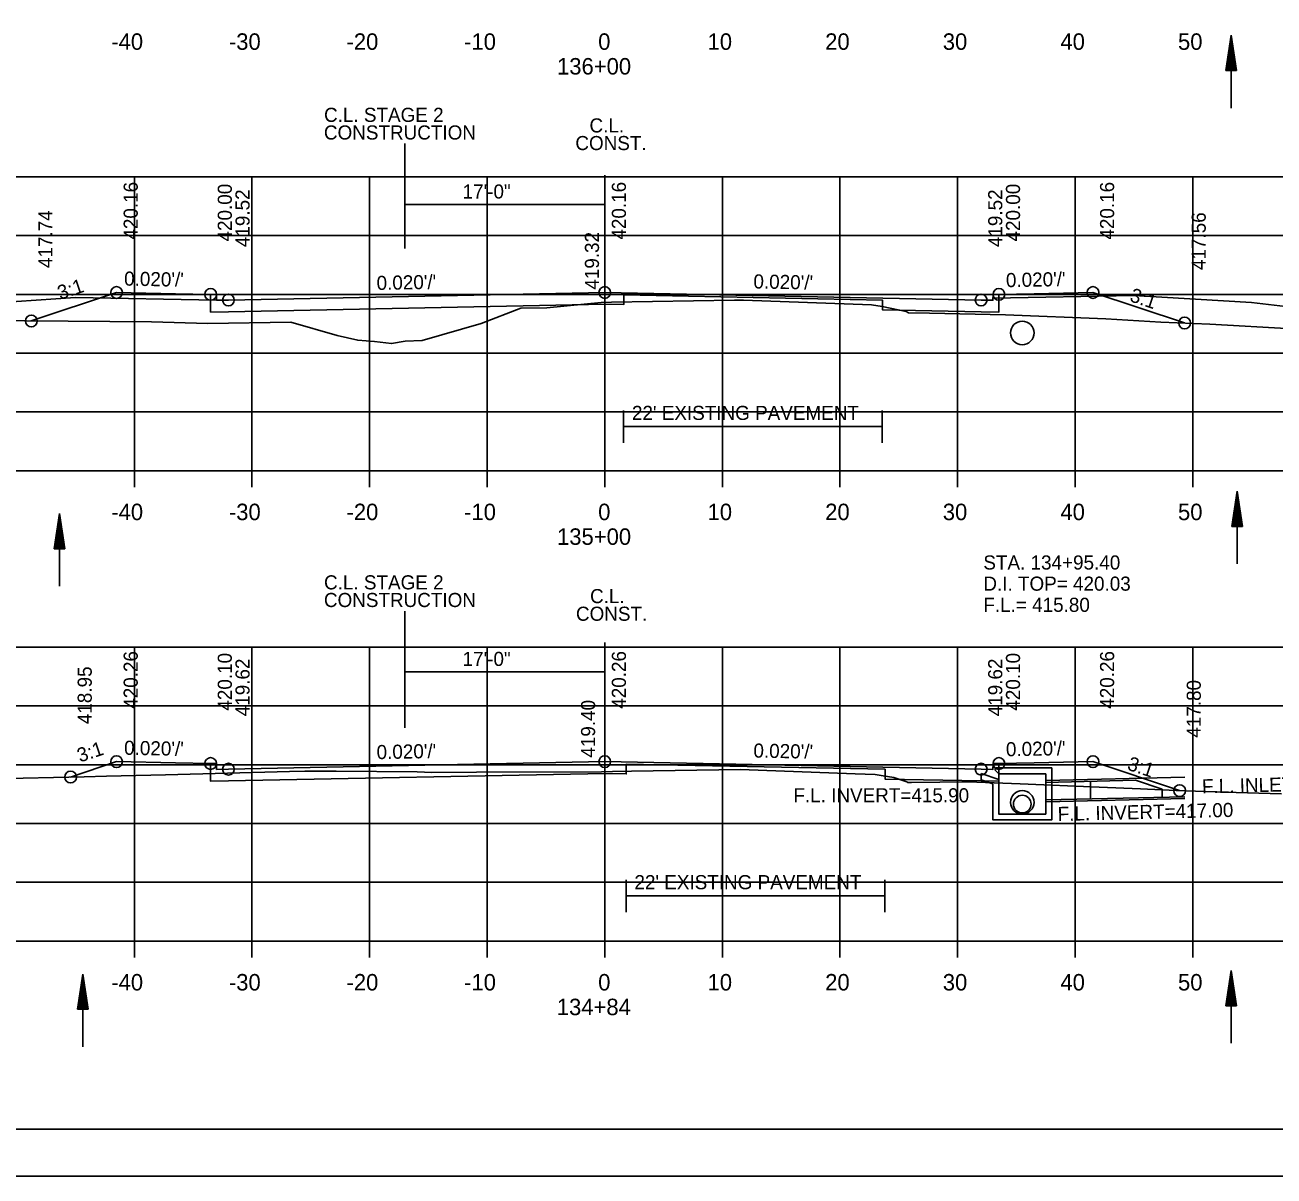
# Model space of a CAD drawing. Extents: x 1538688 to 1540766, y 656250 to 671912.
# Drawn here: x 1538808.9 to 1538915.1, y 661458 to 661555.9 of the extents above; entities that cross this region are included whole.
import ezdxf

# ---------------------------------------------------------------- set-up
doc = ezdxf.new("R2010")
doc.units = 0
for name, color, linetype in [('15', 7, 'Continuous'), ('16', 7, 'Continuous'), ('18', 7, 'Continuous'), ('20', 7, 'Continuous'), ('22', 7, 'Continuous'), ('26', 7, 'Continuous'), ('39', 7, 'Continuous'), ('40', 7, 'Continuous'), ('41', 7, 'Continuous'), ('42', 7, 'Continuous'), ('7', 7, 'Continuous'), ('Borings', 7, 'Continuous'), ('Default', 7, 'Continuous'), ('Horizontal Alignment', 7, 'Continuous'), ('RipRap', 7, 'Continuous'), ('Wall Heights', 7, 'Continuous')]:
    doc.layers.add(name, color=color, linetype=linetype)

msp = doc.modelspace()

# ---------------------------------------------------------------- linework, layer by layer
at = {"layer": '15'}
for p, q in [((1538910.98, 661552.03), (1538911.43, 661555.03)), ((1538911.88, 661552.03), (1538911.43, 661555.03)), ((1538911.05, 661552.03), (1538911.43, 661554.53)), ((1538911.13, 661552.03), (1538911.43, 661554.02)), ((1538911.8, 661552.03), (1538911.43, 661554.53)), ((1538911.73, 661552.03), (1538911.43, 661554.02)), ((1538911.2, 661552.03), (1538911.43, 661553.52)), ((1538911.28, 661552.03), (1538911.43, 661553.01)), ((1538911.65, 661552.03), (1538911.43, 661553.52)), ((1538911.57, 661552.03), (1538911.43, 661553.01)), ((1538910.98, 661552.03), (1538911.88, 661552.03)), ((1538911.36, 661552.03), (1538911.43, 661552.51)), ((1538911.5, 661552.03), (1538911.43, 661552.51)), ((1538911.51, 661513.26), (1538911.96, 661516.26)), ((1538911.59, 661513.26), (1538911.96, 661515.76)), ((1538912.41, 661513.26), (1538911.96, 661516.26)), ((1538912.34, 661513.26), (1538911.96, 661515.76)), ((1538911.66, 661513.26), (1538911.96, 661515.25)), ((1538911.74, 661513.26), (1538911.96, 661514.75)), ((1538912.26, 661513.26), (1538911.96, 661515.25)), ((1538912.19, 661513.26), (1538911.96, 661514.75)), ((1538811.36, 661511.36), (1538811.81, 661514.36)), ((1538811.43, 661511.36), (1538811.81, 661513.86)), ((1538812.26, 661511.36), (1538811.81, 661514.36)), ((1538812.18, 661511.36), (1538811.81, 661513.86)), ((1538911.82, 661513.26), (1538911.96, 661514.24)), ((1538911.89, 661513.26), (1538911.96, 661513.74)), ((1538912.11, 661513.26), (1538911.96, 661514.24)), ((1538912.03, 661513.26), (1538911.96, 661513.74)), ((1538811.51, 661511.36), (1538811.81, 661513.34)), ((1538811.58, 661511.36), (1538811.81, 661512.84)), ((1538811.66, 661511.36), (1538811.81, 661512.34)), ((1538812.1, 661511.36), (1538811.81, 661513.34)), ((1538812.03, 661511.36), (1538811.81, 661512.84)), ((1538811.95, 661511.36), (1538811.81, 661512.34)), ((1538911.51, 661513.26), (1538912.41, 661513.26)), ((1538811.36, 661511.36), (1538812.26, 661511.36)), ((1538811.74, 661511.36), (1538811.81, 661511.83)), ((1538811.88, 661511.36), (1538811.81, 661511.83)), ((1538813.36, 661472.19), (1538813.81, 661475.19)), ((1538814.26, 661472.19), (1538813.81, 661475.19)), ((1538910.98, 661472.49), (1538911.43, 661475.49)), ((1538911.88, 661472.49), (1538911.43, 661475.49)), ((1538813.44, 661472.19), (1538813.81, 661474.69)), ((1538813.51, 661472.19), (1538813.81, 661474.17)), ((1538814.19, 661472.19), (1538813.81, 661474.69)), ((1538814.11, 661472.19), (1538813.81, 661474.17)), ((1538911.05, 661472.49), (1538911.43, 661474.99)), ((1538911.13, 661472.49), (1538911.43, 661474.47)), ((1538911.8, 661472.49), (1538911.43, 661474.99)), ((1538911.73, 661472.49), (1538911.43, 661474.47)), ((1538813.59, 661472.19), (1538813.81, 661473.67)), ((1538813.66, 661472.19), (1538813.81, 661473.16)), ((1538814.03, 661472.19), (1538813.81, 661473.67)), ((1538813.96, 661472.19), (1538813.81, 661473.16)), ((1538911.2, 661472.49), (1538911.43, 661473.97)), ((1538911.28, 661472.49), (1538911.43, 661473.47)), ((1538911.65, 661472.49), (1538911.43, 661473.97)), ((1538911.57, 661472.49), (1538911.43, 661473.47)), ((1538813.36, 661472.19), (1538814.26, 661472.19)), ((1538813.74, 661472.19), (1538813.81, 661472.66)), ((1538813.88, 661472.19), (1538813.81, 661472.66)), ((1538910.98, 661472.49), (1538911.88, 661472.49)), ((1538911.36, 661472.49), (1538911.43, 661472.96)), ((1538911.5, 661472.49), (1538911.43, 661472.96))]:
    msp.add_line(p, q, dxfattribs=at)
at = {"layer": '16'}
for p, q in [((1538813.18, 661532.73), (1538795.21, 661531.48)), ((1538813.18, 661532.73), (1538825.18, 661532.49)), ((1538891.18, 661532.66), (1538903.17, 661532.9)), ((1538913.16, 661532.3), (1538903.17, 661532.9)), ((1538934.41, 661529.84), (1538913.16, 661532.3))]:
    msp.add_line(p, q, dxfattribs=at)
at = {"layer": '18'}
for points in [[(1538805.44, 661530.76), (1538819.64, 661530.66), (1538824.43, 661530.52), (1538831.5, 661530.62), (1538835.43, 661529.5), (1538837.18, 661529.09), (1538838.61, 661528.98), (1538840.05, 661528.81), (1538841.2, 661529.01), (1538842.66, 661529.07), (1538847.67, 661530.5), (1538851.03, 661531.82), (1538853.24, 661531.86), (1538857.88, 661532.3), (1538858.76, 661532.33), (1538869.22, 661532.5), (1538869.59, 661532.51), (1538869.97, 661532.5), (1538880.86, 661532.11), (1538881.77, 661531.97), (1538883.81, 661531.54), (1538884, 661531.41), (1538885.78, 661531.4), (1538892.24, 661531.26), (1538900.78, 661530.91), (1538905.47, 661530.64), (1538909.63, 661530.47), (1538916.63, 661530.06)], [(1538806.1, 661491.78), (1538813.92, 661491.97), (1538815.81, 661492.02), (1538820.84, 661492.13), (1538831.37, 661492.42), (1538832.67, 661492.45), (1538835.34, 661492.43), (1538842.23, 661492.39), (1538843.47, 661492.34), (1538847.27, 661492.37), (1538857.91, 661492.38), (1538858.85, 661492.42), (1538860.44, 661492.44), (1538869.73, 661492.59), (1538879.47, 661492.22), (1538881.17, 661492.16), (1538881.68, 661492.08), (1538882.76, 661491.89), (1538883.85, 661491.52), (1538883.95, 661491.49), (1538884.26, 661491.49), (1538889.09, 661491.54), (1538893.49, 661491.36), (1538900.22, 661491.07), (1538903.72, 661490.93), (1538906.75, 661490.8), (1538910.89, 661490.66), (1538915.72, 661490.51)]]:
    msp.add_lwpolyline(points, dxfattribs=at)
at = {"layer": '20'}
for points in [[(1538809.42, 661530.73), (1538816.67, 661533.15), (1538821.67, 661533.05), (1538824.67, 661532.99), (1538825.17, 661532.99), (1538825.18, 661532.49), (1538826.18, 661532.51), (1538858.18, 661533.15), (1538890.18, 661532.51), (1538891.18, 661532.49), (1538891.19, 661532.99), (1538891.69, 661532.99), (1538894.69, 661533.05), (1538899.69, 661533.15), (1538907.48, 661530.56)], [(1538812.76, 661491.94), (1538816.67, 661493.25), (1538821.67, 661493.15), (1538824.67, 661493.09), (1538825.17, 661493.09), (1538825.18, 661492.59), (1538826.18, 661492.61), (1538858.18, 661493.25), (1538890.18, 661492.61), (1538891.18, 661492.59), (1538891.19, 661493.09), (1538891.69, 661493.09), (1538894.69, 661493.15), (1538899.69, 661493.25), (1538907.06, 661490.79)]]:
    msp.add_lwpolyline(points, dxfattribs=at)
at = {"layer": '22'}
for p, q in [((1538718.18, 661542.99), (1538998.18, 661542.99)), ((1538818.18, 661517.99), (1538818.18, 661542.99)), ((1538828.18, 661517.99), (1538828.18, 661542.99)), ((1538838.18, 661517.99), (1538838.18, 661542.99)), ((1538848.18, 661517.99), (1538848.18, 661542.99)), ((1538858.18, 661517.99), (1538858.18, 661542.99)), ((1538868.18, 661517.99), (1538868.18, 661542.99)), ((1538878.18, 661517.99), (1538878.18, 661542.99)), ((1538888.18, 661517.99), (1538888.18, 661542.99)), ((1538898.18, 661517.99), (1538898.18, 661542.99)), ((1538908.18, 661517.99), (1538908.18, 661542.99)), ((1538718.18, 661537.99), (1538998.18, 661537.99)), ((1538718.18, 661532.99), (1538998.18, 661532.99)), ((1538718.18, 661527.99), (1538998.18, 661527.99)), ((1538718.18, 661522.99), (1538998.18, 661522.99)), ((1538718.18, 661517.99), (1538998.18, 661517.99)), ((1538718.18, 661502.99), (1538998.18, 661502.99)), ((1538818.18, 661477.99), (1538818.18, 661502.99)), ((1538828.18, 661477.99), (1538828.18, 661502.99)), ((1538838.18, 661477.99), (1538838.18, 661502.99)), ((1538848.18, 661477.99), (1538848.18, 661502.99)), ((1538858.18, 661477.99), (1538858.18, 661502.99)), ((1538868.18, 661477.99), (1538868.18, 661502.99)), ((1538878.18, 661477.99), (1538878.18, 661502.99)), ((1538888.18, 661477.99), (1538888.18, 661502.99)), ((1538898.18, 661477.99), (1538898.18, 661502.99)), ((1538908.18, 661477.99), (1538908.18, 661502.99)), ((1538718.18, 661497.99), (1538998.18, 661497.99)), ((1538718.18, 661492.99), (1538998.18, 661492.99)), ((1538718.18, 661487.99), (1538998.18, 661487.99)), ((1538718.18, 661482.99), (1538998.18, 661482.99)), ((1538718.18, 661477.99), (1538998.18, 661477.99))]:
    msp.add_line(p, q, dxfattribs=at)
at = {"layer": '26'}
for p, q in [((1538907.5, 661491.94), (1538895.68, 661491.66)), ((1538907.5, 661490.11), (1538895.68, 661489.83)), ((1538687.78, 661458.01), (1539021.11, 661458.01))]:
    msp.add_line(p, q, dxfattribs=at)
msp.add_lwpolyline([(1538687.77, 661671.35), (1539021.11, 661671.35), (1539021.11, 661458.01), (1538687.77, 661458.01)], close=True, dxfattribs=at)
for centre in [(1538816.67, 661533.15), (1538858.18, 661533.15), (1538899.69, 661533.15), (1538824.67, 661532.99), (1538826.18, 661532.51), (1538890.18, 661532.51), (1538891.69, 661532.99), (1538809.42, 661530.73), (1538907.48, 661530.56), (1538816.67, 661493.25), (1538824.67, 661493.09), (1538858.18, 661493.25), (1538891.69, 661493.09), (1538899.69, 661493.25), (1538812.76, 661491.94), (1538826.18, 661492.61), (1538890.18, 661492.61), (1538907.06, 661490.79)]:
    msp.add_circle(centre, 0.5, dxfattribs=at)
at = {"layer": '39'}
for p, q in [((1538911.43, 661548.84), (1538911.43, 661555.03)), ((1538911.96, 661510.08), (1538911.96, 661516.26)), ((1538811.81, 661508.17), (1538811.81, 661514.36)), ((1538890.18, 661492.24), (1538891.68, 661491.72)), ((1538891.34, 661492.56), (1538891.43, 661492.72)), ((1538891.34, 661492.56), (1538891.68, 661492.22)), ((1538896.18, 661492.72), (1538891.43, 661492.72)), ((1538895.68, 661492.22), (1538891.68, 661492.22)), ((1538895.68, 661491.22), (1538895.68, 661492.22)), ((1538896.18, 661491.22), (1538896.18, 661492.72)), ((1538890.18, 661491.71), (1538891.18, 661491.37)), ((1538891.18, 661491.22), (1538891.18, 661491.37)), ((1538891.68, 661491.22), (1538891.68, 661491.72)), ((1538899.49, 661491.58), (1538899.49, 661490.08)), ((1538907.5, 661490.27), (1538895.68, 661489.99)), ((1538905.57, 661490.92), (1538905.57, 661490.23)), ((1538813.81, 661469), (1538813.81, 661475.19)), ((1538911.43, 661469.3), (1538911.43, 661475.49))]:
    msp.add_line(p, q, dxfattribs=at)
for points in [[(1538890.18, 661491.71), (1538890.18, 661492.24)], [(1538896.18, 661491.22), (1538896.18, 661488.29), (1538893.68, 661488.29), (1538891.18, 661488.29), (1538891.18, 661491.22)], [(1538895.68, 661491.22), (1538895.68, 661488.79), (1538893.68, 661488.79), (1538891.68, 661488.79), (1538891.68, 661491.22)], [(1538905.57, 661490.92), (1538903.32, 661491.67), (1538895.68, 661491.49)]]:
    msp.add_lwpolyline(points, dxfattribs=at)
for centre, radius in [((1538893.68, 661529.71), 1), ((1538893.68, 661489.79), 1), ((1538893.68, 661489.64), 0.75)]:
    msp.add_circle(centre, radius, dxfattribs=at)
at = {"layer": '7'}
for p, q in [((1538859.78, 661523.12), (1538859.78, 661520.37)), ((1538881.78, 661523.12), (1538881.78, 661520.37)), ((1538881.78, 661521.75), (1538859.78, 661521.75)), ((1538860, 661483.21), (1538860, 661480.46)), ((1538882, 661483.21), (1538882, 661480.46)), ((1538882, 661481.84), (1538860, 661481.84))]:
    msp.add_line(p, q, dxfattribs=at)
at = {"layer": 'Borings'}
for p, q in [((1538718.18, 661517.99), (1538998.18, 661517.99)), ((1538818.18, 661516.59), (1538818.18, 661517.99)), ((1538828.18, 661516.59), (1538828.18, 661517.99)), ((1538838.18, 661516.59), (1538838.18, 661517.99)), ((1538848.18, 661516.59), (1538848.18, 661517.99)), ((1538858.18, 661516.59), (1538858.18, 661517.99)), ((1538868.18, 661516.59), (1538868.18, 661517.99)), ((1538878.18, 661516.59), (1538878.18, 661517.99)), ((1538888.18, 661516.59), (1538888.18, 661517.99)), ((1538898.18, 661516.59), (1538898.18, 661517.99)), ((1538908.18, 661516.59), (1538908.18, 661517.99)), ((1538718.18, 661477.99), (1538998.18, 661477.99)), ((1538818.18, 661476.59), (1538818.18, 661477.99)), ((1538828.18, 661476.59), (1538828.18, 661477.99)), ((1538838.18, 661476.59), (1538838.18, 661477.99)), ((1538848.18, 661476.59), (1538848.18, 661477.99)), ((1538858.18, 661476.59), (1538858.18, 661477.99)), ((1538868.18, 661476.59), (1538868.18, 661477.99)), ((1538878.18, 661476.59), (1538878.18, 661477.99)), ((1538888.18, 661476.59), (1538888.18, 661477.99)), ((1538898.18, 661476.59), (1538898.18, 661477.99)), ((1538908.18, 661476.59), (1538908.18, 661477.99))]:
    msp.add_line(p, q, dxfattribs=at)
at = {"layer": 'Default'}
for p, q in [((1538841.17, 661545.82), (1538841.17, 661536.88)), ((1538858.18, 661543.14), (1538858.18, 661538.14)), ((1538858.18, 661540.64), (1538841.17, 661540.64)), ((1538841.17, 661506.06), (1538841.17, 661496.14)), ((1538858.18, 661503.39), (1538858.18, 661498.39)), ((1538858.18, 661500.89), (1538841.17, 661500.89))]:
    msp.add_line(p, q, dxfattribs=at)
at = {"layer": 'RipRap'}
msp.add_line((1539016.36, 661461.99), (1538700.18, 661461.99), dxfattribs=at)
at = {"layer": 'Wall Heights'}
for points in [[(1538891.69, 661532.99), (1538891.69, 661531.49), (1538890.18, 661531.51), (1538881.79, 661531.68), (1538881.79, 661532.51), (1538859.79, 661532.95), (1538859.79, 661532.12), (1538858.18, 661532.15), (1538826.18, 661531.51), (1538824.67, 661531.49), (1538824.67, 661532.99)], [(1538891.69, 661493.09), (1538891.69, 661491.59), (1538890.18, 661491.61), (1538882.01, 661491.77), (1538882.01, 661492.6), (1538860.01, 661493.04), (1538860.01, 661492.21), (1538858.18, 661492.25), (1538826.18, 661491.61), (1538824.67, 661491.59), (1538824.67, 661493.09)]]:
    msp.add_lwpolyline(points, dxfattribs=at)

# ---------------------------------------------------------------- texts
at = {"layer": '40'}
for s, p in [('STA. 134+95.40', (1538890.37, 661509.59)), ('D.I. TOP= 420.03', (1538890.37, 661507.79)), ('F.L.= 415.80', (1538890.37, 661505.99)), ('F.L. INVERT=415.90', (1538874.22, 661489.79))]:
    msp.add_text(s, height=1.2, dxfattribs=at).set_placement(p)
for s, p in [('F.L. INLET=417.28', (1538908.97, 661490.55)), ('F.L. INVERT=417.00', (1538896.7, 661488.2))]:
    msp.add_text(s, height=1.2, rotation=1.3569, dxfattribs=at).set_placement(p)
at = {"layer": '41'}
for s, p in [('420.16', (1538818.47, 661537.65)), ('420.00', (1538826.47, 661537.49)), ('420.16', (1538859.98, 661537.65)), ('420.00', (1538893.49, 661537.49)), ('420.16', (1538901.49, 661537.65)), ('419.52', (1538827.98, 661537.01)), ('419.52', (1538891.98, 661537.01)), ('417.74', (1538811.22, 661535.23)), ('417.56', (1538909.28, 661535.06)), ('419.32', (1538857.69, 661533.39)), ('420.26', (1538818.47, 661497.75)), ('420.10', (1538826.47, 661497.59)), ('419.62', (1538827.98, 661497.11)), ('420.26', (1538859.98, 661497.75)), ('419.62', (1538891.98, 661497.11)), ('420.10', (1538893.49, 661497.59)), ('420.26', (1538901.49, 661497.75)), ('418.95', (1538814.56, 661496.44)), ('417.80', (1538908.86, 661495.29)), ('419.40', (1538857.36, 661493.59))]:
    msp.add_text(s, height=1.2, rotation=90, dxfattribs=at).set_placement(p)
at = {"layer": '42'}
for s, rotation, p in [("0.020'/'", 358.8542, (1538817.3, 661533.74)), ("0.020'/'", 1.1458, (1538838.79, 661533.36)), ("0.020'/'", 358.8542, (1538870.81, 661533.5)), ("0.020'/'", 1.1458, (1538892.3, 661533.6)), ('3:1', 18.4349, (1538811.88, 661532.52)), ('3:1', 341.5651, (1538902.74, 661532.43)), ('3:1', 18.4349, (1538813.55, 661493.17)), ("0.020'/'", 358.8542, (1538817.3, 661493.84)), ("0.020'/'", 1.1458, (1538838.79, 661493.46)), ("0.020'/'", 358.8542, (1538870.81, 661493.6)), ("0.020'/'", 1.1458, (1538892.3, 661493.7)), ('3:1', 341.5651, (1538902.53, 661492.59))]:
    msp.add_text(s, height=1.2, rotation=rotation, dxfattribs=at).set_placement(p)
at = {"layer": '7'}
for p in [(1538860.49, 661522.31), (1538860.7, 661482.4)]:
    msp.add_text("22' EXISTING PAVEMENT", height=1.2, dxfattribs=at).set_placement(p)
at = {"layer": 'Default'}
for s, p in [('C.L. STAGE 2', (1538834.31, 661547.66)), ('CONSTRUCTION', (1538834.3, 661546.16)), ('C.L.', (1538856.88, 661546.76)), ('CONST.', (1538855.68, 661545.26)), ('17\'-0"', (1538846.09, 661541.14)), ('C.L. STAGE 2', (1538834.31, 661507.9)), ('CONSTRUCTION', (1538834.3, 661506.4)), ('C.L.', (1538856.93, 661506.73)), ('CONST.', (1538855.73, 661505.23)), ('17\'-0"', (1538846.09, 661501.39))]:
    msp.add_text(s, height=1.2, dxfattribs=at).set_placement(p)
at = {"layer": 'Horizontal Alignment'}
for s, p in [('-40', (1538816.22, 661553.79)), ('-30', (1538826.22, 661553.79)), ('-20', (1538836.22, 661553.79)), ('-10', (1538846.22, 661553.79)), ('0', (1538857.62, 661553.79)), ('10', (1538866.92, 661553.79)), ('20', (1538876.92, 661553.79)), ('30', (1538886.92, 661553.79)), ('40', (1538896.92, 661553.79)), ('50', (1538906.92, 661553.79)), ('136+00', (1538854.12, 661551.69)), ('-40', (1538816.22, 661513.79)), ('-30', (1538826.22, 661513.79)), ('-20', (1538836.22, 661513.79)), ('-10', (1538846.22, 661513.79)), ('0', (1538857.62, 661513.79)), ('10', (1538866.92, 661513.79)), ('20', (1538876.92, 661513.79)), ('30', (1538886.92, 661513.79)), ('40', (1538896.92, 661513.79)), ('50', (1538906.92, 661513.79)), ('135+00', (1538854.12, 661511.69)), ('-40', (1538816.22, 661473.79)), ('-30', (1538826.22, 661473.79)), ('-20', (1538836.22, 661473.79)), ('-10', (1538846.22, 661473.79)), ('0', (1538857.62, 661473.79)), ('10', (1538866.92, 661473.79)), ('20', (1538876.92, 661473.79)), ('30', (1538886.92, 661473.79)), ('40', (1538896.92, 661473.79)), ('50', (1538906.92, 661473.79)), ('134+84', (1538854.1, 661471.69))]:
    msp.add_text(s, height=1.4, dxfattribs=at).set_placement(p)

doc.saveas('drawing.dxf')
